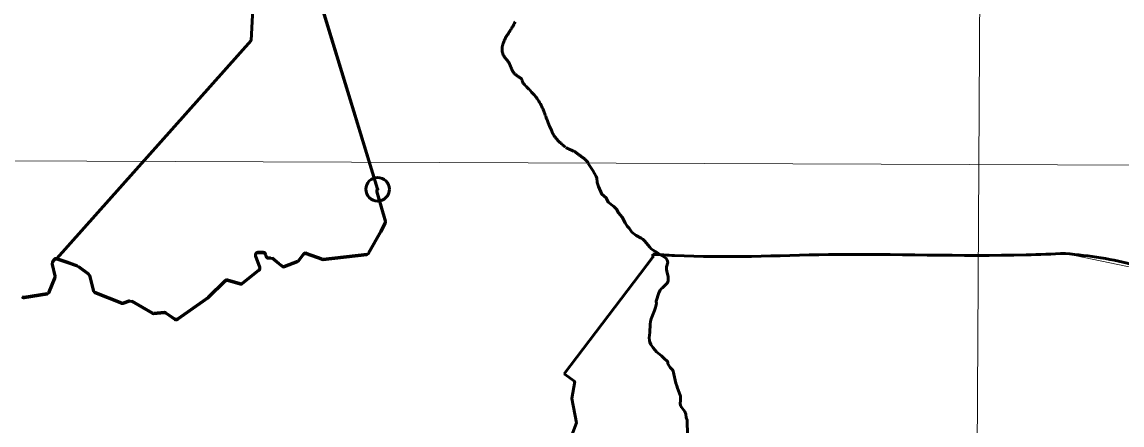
# Model space of a CAD drawing. Extents: x 553962 to 842807, y 8883888 to 9032388.
# Drawn here: x 808337 to 813019, y 9014994 to 9016710 of the extents above; entities that cross this region are included whole.
import ezdxf

# ---------------------------------------------------------------- set-up
doc = ezdxf.new("R2010")
doc.units = 0
doc.header["$LTSCALE"] = 200
doc.header["$PDMODE"] = 32
doc.header["$PDSIZE"] = 100
for name, color, linetype, lineweight in [('1', 7, 'Continuous', 13), ('24', 7, 'Continuous', 25), ('28', 7, 'Continuous', 53), ('29', 7, 'Continuous', 53), ('35', 7, 'Continuous', 13)]:
    doc.layers.add(name, color=color, linetype=linetype, lineweight=lineweight)

msp = doc.modelspace()

# ---------------------------------------------------------------- linework, layer by layer
at = {"layer": '1'}
msp.add_line((796984.6, 9016158.7), (833753.3, 9016026.3), dxfattribs=at)
msp.add_lwpolyline([(812453.5, 9023971.9), (812409.3, 9016095.3), (812374.7, 9010243.1)], dxfattribs=at)
at = {"layer": '24', "lineweight": 53}
for p, q in [((810649.2, 9016177), (810648.5, 9016177.6)), ((810650.6, 9016176), (810649.9, 9016176.5)), ((810652, 9016175), (810651.3, 9016175.5))]:
    msp.add_line(p, q, dxfattribs=at)
for points in [[(810381, 9016584.1), (810380.4, 9016588), (810380.2, 9016591.9), (810380.1, 9016595.8), (810380.3, 9016599.5), (810380.8, 9016603.1), (810381.4, 9016606.6), (810382.2, 9016610), (810383.2, 9016613.2), (810384.2, 9016616.4), (810385.2, 9016619.5), (810386.3, 9016622.4), (810387.4, 9016625.2), (810388.5, 9016628), (810389.5, 9016630.6), (810390.6, 9016633.1), (810391.7, 9016635.6), (810392.9, 9016638), (810394, 9016640.3), (810395.2, 9016642.5), (810396.5, 9016644.7), (810397.9, 9016646.9), (810399.3, 9016649.1), (810400.8, 9016651.4), (810402.4, 9016653.8), (810404.1, 9016656.4), (810406, 9016659.2), (810408, 9016662.2), (810410.1, 9016665.6), (810412.3, 9016669.1), (810414.6, 9016672.8), (810416.9, 9016676.6), (810419.2, 9016680.3), (810421.4, 9016684), (810423.5, 9016687.4), (810425.4, 9016690.7), (810427.1, 9016693.6), (810428.6, 9016696.3), (810430, 9016698.7), (810431.2, 9016701)], [(810431.2, 9016701), (810432.2, 9016703), (810433.2, 9016704.9), (810434, 9016706.7), (810434.8, 9016708.5), (810435.6, 9016710.2)], [(810450.7, 9016476.6), (810448.3, 9016478), (810445.9, 9016479.5), (810443.5, 9016481.1), (810441.1, 9016482.8), (810438.8, 9016484.6), (810436.5, 9016486.5), (810434.3, 9016488.6), (810432.1, 9016490.8), (810430.1, 9016493.2), (810428.2, 9016495.8), (810426.3, 9016498.6), (810424.7, 9016501.6), (810423, 9016504.7), (810421.5, 9016507.9), (810420, 9016511.2), (810418.6, 9016514.5), (810417.2, 9016517.9), (810415.8, 9016521.2), (810414.3, 9016524.5), (810412.9, 9016527.8), (810411.4, 9016530.9), (810409.8, 9016534), (810408.2, 9016537), (810406.5, 9016539.9), (810404.8, 9016542.7), (810402.9, 9016545.3), (810400.9, 9016547.9), (810398.8, 9016550.3), (810396.7, 9016552.7), (810394.6, 9016555.2), (810392.5, 9016557.7), (810390.5, 9016560.3), (810388.6, 9016563.1), (810386.9, 9016566.1), (810385.3, 9016569.3), (810383.9, 9016572.8), (810382.7, 9016576.5), (810381.7, 9016580.3), (810381, 9016584.1)], [(810554.7, 9016337.2), (810553, 9016341.2), (810550.9, 9016345.7), (810548.5, 9016350.5), (810545.9, 9016355.6), (810543.1, 9016360.9), (810540.1, 9016366.3), (810536.8, 9016371.8), (810533.4, 9016377.3), (810529.8, 9016382.6), (810526.1, 9016387.8), (810522.2, 9016392.8), (810518.2, 9016397.7), (810514.2, 9016402.4), (810510.1, 9016407), (810506, 9016411.4), (810501.8, 9016415.8), (810497.7, 9016420), (810493.6, 9016424.2), (810489.6, 9016428.2), (810485.7, 9016432.2), (810482, 9016436), (810478.6, 9016439.6), (810475.6, 9016443.1), (810472.9, 9016446.4), (810470.6, 9016449.5), (810468.8, 9016452.4), (810467.5, 9016455.1), (810466.4, 9016457.6), (810465.6, 9016459.9), (810464.8, 9016462), (810464, 9016464), (810463.2, 9016465.8), (810462.1, 9016467.6), (810460.7, 9016469.2), (810459.1, 9016470.8), (810457.2, 9016472.2), (810455.2, 9016473.7), (810453, 9016475.1), (810450.7, 9016476.6)], [(810611.5, 9016212.8), (810610.5, 9016214), (810609.5, 9016215.2), (810608.5, 9016216.5), (810607.5, 9016217.7), (810606.5, 9016218.9), (810605.6, 9016220.1), (810604.7, 9016221.2), (810603.9, 9016222.3), (810603.1, 9016223.3), (810602.4, 9016224.2), (810601.7, 9016225.2), (810601, 9016226.2), (810600.4, 9016227.2), (810599.7, 9016228.3), (810599, 9016229.4), (810598.3, 9016230.7), (810597.5, 9016232.1), (810596.7, 9016233.8), (810595.7, 9016235.8), (810594.6, 9016238.2), (810593.2, 9016241.1), (810591.7, 9016244.7), (810589.9, 9016248.9), (810587.7, 9016254), (810585.3, 9016259.8), (810582.6, 9016266.4), (810579.7, 9016273.5), (810576.8, 9016280.7), (810573.8, 9016288.1), (810571, 9016295.2), (810568.4, 9016301.9), (810566, 9016308.1), (810564, 9016313.4), (810562.2, 9016318.1), (810560.6, 9016322.3), (810559.2, 9016326.2), (810557.8, 9016329.8), (810556.3, 9016333.5), (810554.7, 9016337.2)], [(810647.7, 9016178.2), (810646.9, 9016178.9), (810646, 9016179.6), (810645.1, 9016180.3), (810644.2, 9016181.1), (810643.3, 9016181.8), (810642.4, 9016182.6), (810641.4, 9016183.4), (810640.5, 9016184.2), (810639.7, 9016185), (810638.8, 9016185.7), (810637.9, 9016186.5), (810637.1, 9016187.3), (810636.3, 9016188), (810635.5, 9016188.7), (810634.7, 9016189.4), (810634, 9016190.1), (810633.2, 9016190.7), (810632.4, 9016191.3), (810631.6, 9016192), (810630.8, 9016192.7), (810630, 9016193.4), (810629.1, 9016194.1), (810628.2, 9016194.9), (810627.2, 9016195.8), (810626.1, 9016196.8), (810625, 9016197.8), (810623.9, 9016198.8), (810622.8, 9016199.9), (810621.7, 9016201), (810620.6, 9016202.1), (810619.5, 9016203.3), (810618.4, 9016204.4), (810617.4, 9016205.6), (810616.4, 9016206.8), (810615.4, 9016207.9), (810614.4, 9016209.1), (810613.4, 9016210.3), (810612.4, 9016211.5), (810611.5, 9016212.8)], [(810690.7, 9016156.4), (810688.5, 9016157.5), (810686.2, 9016158.7), (810683.7, 9016159.9), (810681.1, 9016161.1), (810678.4, 9016162.3), (810675.7, 9016163.5), (810673.1, 9016164.7), (810670.5, 9016165.8), (810668, 9016166.9), (810665.8, 9016167.9), (810663.7, 9016168.9), (810661.8, 9016169.8), (810660, 9016170.6), (810658.5, 9016171.4), (810657, 9016172.1), (810655.8, 9016172.8), (810654.7, 9016173.4), (810653.7, 9016174), (810652.8, 9016174.5)], [(810749, 9016102.7), (810747.1, 9016107), (810745.2, 9016110.6), (810743.4, 9016113.6), (810741.7, 9016116.1), (810740.1, 9016118.1), (810738.6, 9016119.8), (810737.1, 9016121.3), (810735.7, 9016122.6), (810734.3, 9016123.8), (810733, 9016124.9), (810731.6, 9016126), (810730.3, 9016127.1), (810729, 9016128.1), (810727.7, 9016129.1), (810726.4, 9016130.1), (810725.1, 9016131.1), (810723.7, 9016132.1), (810722.3, 9016133.1), (810720.9, 9016134.1), (810719.4, 9016135.1), (810718, 9016136.1), (810716.5, 9016137.2), (810715, 9016138.3), (810713.5, 9016139.4), (810712, 9016140.5), (810710.5, 9016141.7), (810709, 9016142.9), (810707.5, 9016144.1), (810706.1, 9016145.2), (810704.6, 9016146.4), (810703.2, 9016147.6), (810701.8, 9016148.7), (810700.3, 9016149.8), (810698.9, 9016150.9), (810697.5, 9016152), (810696, 9016153.1), (810694.3, 9016154.2), (810692.6, 9016155.3), (810690.7, 9016156.4)], [(811036.4, 9015519.5), (811036.3, 9015520.4), (811048, 9015555.9), (811053.2, 9015567.5), (811057.1, 9015572.8), (811063.2, 9015577.4), (811077.4, 9015591.7), (811082.6, 9015598.2), (811086.6, 9015606), (811087.2, 9015625.6), (811081.3, 9015646.8), (811079.7, 9015656.4), (811080.3, 9015666.6), (811085, 9015685.1), (811084.8, 9015690.6), (811083.5, 9015695.1), (811079.2, 9015702.7), (811071.4, 9015708.8), (811051, 9015719.5), (811040.3, 9015727.8), (811023.5, 9015737.3), (811015.3, 9015744), (811008.4, 9015751.1), (810986.5, 9015777.9), (810979.2, 9015784.4), (810972.2, 9015789.4), (810950.9, 9015800.9), (810932.4, 9015814.9), (810921.6, 9015832), (810912.8, 9015840.9), (810903.8, 9015854), (810890.7, 9015879), (810875.6, 9015896.9), (810866.8, 9015912), (810856.3, 9015923.5), (810832.3, 9015942.4), (810823.1, 9015960.4), (810805.2, 9015976.9), (810791.1, 9016008.8), (810785.4, 9016026.4), (810783.2, 9016046), (810780.8, 9016051.3), (810765.8, 9016077.2), (810749, 9016102.7)], [(811164.3, 9015025.8), (811161.9, 9015039.1), (811157.8, 9015050.4), (811153, 9015058.1), (811143.2, 9015069), (811138.9, 9015077), (811138.6, 9015085.1), (811139.8, 9015098.2), (811138.9, 9015116.7), (811134.6, 9015132), (811127.3, 9015150.1), (811124.4, 9015160.7), (811120.1, 9015171.8), (811111.1, 9015210), (811110.2, 9015217), (811108.2, 9015223), (811105.1, 9015228.3), (811095, 9015238.9), (811087.8, 9015250), (811086.2, 9015253.8), (811085.1, 9015262.9), (811083.3, 9015265.8), (811069.4, 9015277), (811059.1, 9015287.9), (811037.9, 9015305.6), (811023.4, 9015321.6), (811013.3, 9015336.7), (811009.2, 9015346.2), (811007.5, 9015353.2), (811006.7, 9015365.1), (811008.6, 9015387.3), (811010.2, 9015423.6), (811012, 9015434.2), (811015.2, 9015446.3), (811029.1, 9015481.8), (811033.3, 9015494.5), (811037, 9015510.5), (811036.4, 9015519.5)], [(811122.6, 9014799.8), (811136.2, 9014814.1), (811140.8, 9014820.7), (811144.6, 9014828.3), (811145.7, 9014834.2), (811142.6, 9014863), (811144.2, 9014875.4), (811147.4, 9014884.8), (811155.4, 9014901.7), (811165.6, 9014919), (811169.1, 9014928.5), (811170.8, 9014936), (811168.8, 9014964.8), (811169.1, 9014976.4), (811167.5, 9014988), (811167.6, 9015013.6), (811164.3, 9015025.8)]]:
    msp.add_lwpolyline(points, dxfattribs=at)
at = {"layer": '28'}
for p, q in [((809562, 9016940), (809850.4, 9015997.2)), ((809330.8, 9015712.8), (809348.6, 9015663.2)), ((809363.9, 9015726.4), (809340.2, 9015726.1)), ((809375.9, 9015710.6), (809373.7, 9015718.9)), ((809345.4, 9015652), (809274.2, 9015594.6)), ((809265, 9015592.8), (809211.8, 9015608.8)), ((808987.9, 9015442.7), (808948.8, 9015469.1))]:
    msp.add_line(p, q, dxfattribs=at)
for points in [[(809847.4, 9015987), (809883.5, 9015858.7), (809882.7, 9015851.2), (809863.9, 9015816.5), (809863.8, 9015816.7), (809811.9, 9015723.7), (809804.3, 9015718.6), (809618.4, 9015697.5), (809613.8, 9015698.1), (809546.5, 9015722.8)], [(808474.5, 9015696.7), (808466.5, 9015687), (808464.5, 9015678.3), (808477.3, 9015625.1), (808476.8, 9015618.9), (808451, 9015556.6), (808443.4, 9015550.6), (808346.4, 9015534.7)], [(808942.4, 9015470.8), (808897.9, 9015467.2), (808892, 9015468.5), (808804.4, 9015519.8), (808796, 9015520.6), (808768, 9015510.6), (808761, 9015510.7), (808647.1, 9015556), (808641.1, 9015563), (808626.1, 9015627.8), (808622.3, 9015633.5), (808579.1, 9015665.9), (808572.6, 9015669.3), (808527.6, 9015685.1), (808485.5, 9015699.8)], [(809443.7, 9015668.3), (809430.1, 9015679.2), (809401.7, 9015702.1), (809394.1, 9015704.2), (809386.9, 9015703.3)], [(809535, 9015719.5), (809513.4, 9015691.4), (809509, 9015688.1), (809453.5, 9015666.8)], [(810645, 9015211), (811022.1, 9015707.5), (811021.6, 9015721.2)], [(809201.9, 9015606.4), (809129.6, 9015535), (809128.4, 9015533.9), (809108, 9015519.5), (808999.3, 9015442.8)], [(810655.6, 9014893.2), (810696.7, 9015003.5), (810676.8, 9015107.1), (810689.8, 9015178.7), (810645, 9015211)]]:
    msp.add_lwpolyline(points, dxfattribs=at)
for centre, start, end in [((809857, 9015989.7), 131.7492, 195.7149), ((808482.2, 9015690.3), 70.7277, 140.346), ((808344.8, 9015544.6), 216.4557, 279.3086)]:
    msp.add_arc(centre, 10, start, end, dxfattribs=at)
for centre, major_axis, ratio, start_param, end_param in [((809340.3, 9015716.1), (-7.12, -7.03), 0.999552, 3.94359, 5.847173), ((809364, 9015716.4), (7.12, 7.03), 0.999552, 5.761994, 7.085183), ((809385.5, 9015713.2), (-7.12, -7.03), 0.999552, 5.761994, 7.210662), ((809542.9, 9015713.6), (-9.33, -3.59), 0.987074, 3.986658, 5.267225), ((809339.1, 9015659.8), (-7.12, -7.03), 0.999552, 1.469966, 2.70558), ((809450, 9015676), (-9.33, -3.59), 0.987074, 0.519482, 1.570796), ((809209, 9015599.3), (-7.12, -7.03), 0.999552, 3.640357, 4.712389), ((809267.9, 9015602.4), (-7.12, -7.03), 0.999552, 0.498764, 1.469966), ((808943.2, 9015460.8), (-8.01, 5.99), 1, 4.761623, 5.435577), ((808993.5, 9015451), (8.01, -5.99), 1, 4.761623, 5.969265)]:
    msp.add_ellipse(centre, major_axis=major_axis, ratio=ratio, start_param=start_param, end_param=end_param, dxfattribs=at)
for points in [[(811021.6, 9015721.2), (811114.5, 9015715.3), (811769.1, 9015719), (812610.9, 9015718.1), (812777.9, 9015724.1)], [(812777.9, 9015724.1), (813076.7, 9015671.9), (813217.2, 9015610.4), (813351.8, 9015502), (813445.5, 9015340.9), (813636.8, 9015003.8)]]:
    msp.add_spline(points, degree=3, dxfattribs=at)
msp.add_point((809850.4, 9015997.2), dxfattribs=at)
at = {"layer": '29'}
for p, q in [((809562, 9016942.6), (809850.4, 9015999.8)), ((809847.4, 9015989.6), (809883.5, 9015861.3)), ((809882.7, 9015853.8), (809863.9, 9015819.1)), ((809863.8, 9015819.3), (809811.9, 9015726.3)), ((808466.5, 9015689.7), (808474.5, 9015699.3)), ((809330.8, 9015715.4), (809348.6, 9015665.8)), ((809363.9, 9015729), (809340.2, 9015728.8)), ((809394.1, 9015706.9), (809386.9, 9015705.9)), ((809509, 9015690.7), (809453.5, 9015669.4)), ((809535, 9015722.1), (809513.4, 9015694)), ((809613.8, 9015700.7), (809546.5, 9015725.5)), ((809804.3, 9015721.2), (809618.4, 9015700.1)), ((808477.3, 9015627.7), (808464.5, 9015680.9)), ((808622.3, 9015636.2), (808579.1, 9015668.5)), ((809345.4, 9015654.6), (809274.2, 9015597.2)), ((808451, 9015559.3), (808476.8, 9015621.5)), ((808641.1, 9015565.6), (808626.1, 9015630.4)), ((809201.9, 9015609), (809129.6, 9015537.6)), ((809265, 9015595.4), (809211.8, 9015611.5)), ((808346.4, 9015537.3), (808443.4, 9015553.2)), ((808761, 9015513.3), (808647.1, 9015558.6)), ((808796, 9015523.2), (808768, 9015513.2)), ((808892, 9015471.1), (808804.4, 9015522.4)), ((808942.4, 9015473.4), (808897.9, 9015469.8)), ((808987.9, 9015445.3), (808948.8, 9015471.7))]:
    msp.add_line(p, q, dxfattribs=at)
for points in [[(808485.5, 9015702.4), (809311.6, 9016631.3), (809327.2, 9016927.3)], [(808485.5, 9015702.4), (809311.6, 9016631.3), (809327.2, 9016927.3)], [(808572.6, 9015672), (808527.6, 9015687.7), (808485.5, 9015702.4)], [(809443.7, 9015670.9), (809430.1, 9015681.8), (809401.7, 9015704.8)], [(809128.4, 9015536.5), (809108, 9015522.1), (808999.3, 9015445.4)]]:
    msp.add_lwpolyline(points, dxfattribs=at)
for centre, start, end in [((809857, 9015992.3), 131.7492, 195.7149), ((808482.2, 9015693), 70.7277, 140.346), ((808344.8, 9015547.2), 216.4557, 279.3086)]:
    msp.add_arc(centre, 10, start, end, dxfattribs=at)
for centre, major_axis, ratio, start_param, end_param in [((809340.3, 9015718.8), (-7.12, -7.03), 0.999552, 3.94359, 5.847173), ((809364, 9015719), (7.12, 7.03), 0.999552, 5.761994, 7.085183), ((809385.5, 9015715.8), (-7.12, -7.03), 0.999552, 5.761994, 7.210662), ((809542.9, 9015716.2), (-9.33, -3.59), 0.987074, 3.986658, 5.267225), ((809339.1, 9015662.4), (-7.12, -7.03), 0.999552, 1.469966, 2.70558), ((809450, 9015678.6), (-9.33, -3.59), 0.987074, 0.519482, 1.570796), ((809209, 9015601.9), (-7.12, -7.03), 0.999552, 3.640357, 4.712389), ((809267.9, 9015605), (-7.12, -7.03), 0.999552, 0.498764, 1.469966), ((808943.2, 9015463.4), (-8.01, 5.99), 1, 4.761623, 5.435577), ((808993.5, 9015453.6), (8.01, -5.99), 1, 4.761623, 5.969265)]:
    msp.add_ellipse(centre, major_axis=major_axis, ratio=ratio, start_param=start_param, end_param=end_param, dxfattribs=at)
at = {"layer": '35'}
msp.add_lwpolyline([(813151.8, 9015646.2), (812783.2, 9015723.1), (812626.6, 9015718.3), (811021.8, 9015714.3), (810645, 9015211), (810689.8, 9015178.7), (810676.8, 9015107.1), (810696.7, 9015003.5), (810676.2, 9014948.3), (810659.3, 9014889.5), (810069.8, 9014944.5), (809853.7, 9014456.7), (809516.1, 9014411.2), (809367.5, 9014092.3)], dxfattribs=at)

doc.saveas('drawing.dxf')
